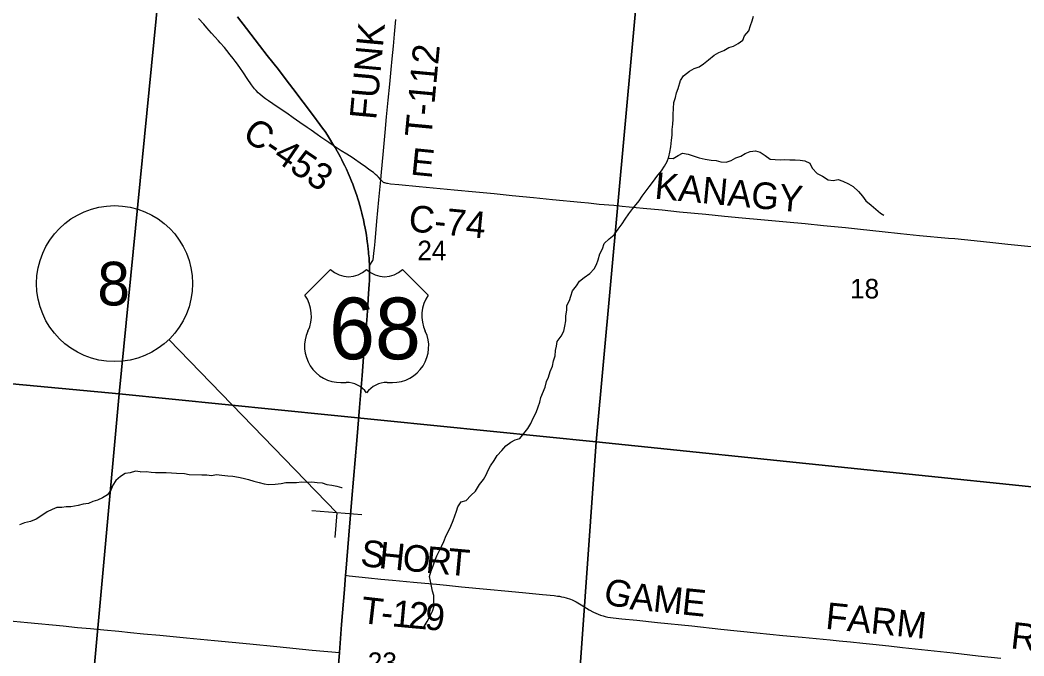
# Model space of a CAD drawing. Extents: x 0 to 1101, y 0 to 440.
# Drawn here: x 236.2 to 300.5, y 167.3 to 208.1 of the extents above; entities that cross this region are included whole.
import ezdxf

# ---------------------------------------------------------------- set-up
doc = ezdxf.new("R2010")
doc.units = 0
for name, color, linetype in [('Default', 7, 'Continuous'), ('GM_X_County_Road', 7, 'Continuous'), ('GM_X_County_Road_Text', 7, 'Continuous'), ('GM_X_Minor_River', 7, 'Continuous'), ('GM_X_Section', 7, 'Continuous'), ('GM_X_Section_Text', 7, 'Continuous'), ('GM_X_Township_Road', 7, 'Continuous'), ('GM_X_Township_Road_Text', 7, 'Continuous'), ('GM_X_US_Location', 7, 'Continuous'), ('GM_X_US_Route', 7, 'Continuous'), ('GM_X_US_Shield', 7, 'Continuous'), ('SH_Masking', 7, 'Continuous'), ('SH_Text', 7, 'Continuous'), ('SN_P_Signs', 7, 'Continuous')]:
    doc.layers.add(name, color=color, linetype=linetype)

msp = doc.modelspace()

# ---------------------------------------------------------------- linework, layer by layer
at = {"layer": 'Default'}
for points in [[(250.086, 208.292), (250.673, 207.53), (251.494, 206.452), (251.995, 205.811), (252.715, 204.903), (253.218, 204.25), (253.635, 203.695), (254.971, 201.934), (255.376, 201.389), (255.546, 201.152), (255.701, 200.928), (255.862, 200.694), (255.995, 200.479), (256.206, 200.133), (256.285, 199.998), (256.342, 199.9), (256.473, 199.683), (256.567, 199.522), (256.687, 199.3), (256.779, 199.125), (256.87, 198.935), (256.969, 198.74), (257.072, 198.531), (257.191, 198.262), (257.311, 197.976), (257.403, 197.757), (257.484, 197.552), (257.573, 197.31), (257.657, 197.071), (257.736, 196.839), (257.805, 196.617), (257.864, 196.42), (257.93, 196.193), (257.997, 195.956), (258.061, 195.707), (258.113, 195.503), (258.165, 195.285), (258.219, 195.007), (258.268, 194.748), (258.31, 194.528), (258.35, 194.289), (258.379, 194.085), (258.409, 193.887), (258.441, 193.628), (258.466, 193.377), (258.483, 193.234), (258.498, 193.096), (258.52, 192.847), (258.535, 192.635), (258.542, 192.398), (258.544, 192.316), (258.549, 192.092), (258.554, 191.887), (258.552, 191.661), (258.545, 191.384), (258.532, 191.125), (258.498, 190.546), (258.446, 189.803), (258.394, 189.118), (258.332, 188.346), (258.199, 186.758), (258.078, 185.296), (257.908, 183.251), (257.732, 181.132), (257.523, 178.643), (257.423, 177.417), (257.23, 175.051), (257.033, 172.679), (257.017, 172.484), (256.942, 171.567), (256.764, 169.335), (256.622, 167.525)], [(256.622, 167.525), (256.345, 164.175)]]:
    msp.add_lwpolyline(points, dxfattribs=at)
at = {"layer": 'GM_X_County_Road'}
for points in [[(256.285, 199.998), (255.946, 200.232), (255.44, 200.583), (255.197, 200.754), (254.814, 201.02), (254.553, 201.201), (254.095, 201.522), (253.665, 201.818), (253.253, 202.106), (252.632, 202.519), (252.078, 202.898), (251.895, 203.027), (251.701, 203.174), (251.513, 203.329), (251.415, 203.418), (251.285, 203.554), (251.174, 203.681), (250.983, 203.936), (250.706, 204.335), (250.47, 204.693), (250.24, 205.031), (250.026, 205.333), (249.943, 205.449), (249.808, 205.624), (249.624, 205.856), (249.401, 206.128), (249.248, 206.313), (248.987, 206.619), (248.866, 206.757), (248.643, 207.006), (248.432, 207.241), (248.268, 207.419), (248.12, 207.587), (247.923, 207.81), (247.586, 208.185)], [(259.268, 197.839), (259.129, 198), (259.052, 198.084), (258.937, 198.185), (258.799, 198.297), (258.572, 198.467), (258.395, 198.595), (258.275, 198.683), (258.106, 198.798), (257.434, 199.267), (257.109, 199.483), (256.745, 199.707), (256.285, 199.998)], [(258.544, 192.316), (258.683, 192.543), (258.723, 192.609), (258.756, 192.671), (258.781, 192.735), (258.797, 192.792), (258.807, 192.841), (258.817, 192.91), (258.84, 193.14), (258.87, 193.45), (258.91, 193.889), (259.028, 195.196), (259.155, 196.559), (259.268, 197.839)], [(259.268, 197.839), (259.334, 197.773), (259.395, 197.721), (259.431, 197.698), (259.475, 197.676), (259.524, 197.659), (259.571, 197.645), (259.635, 197.632), (259.701, 197.62), (259.905, 197.59), (260.426, 197.542), (261.738, 197.42), (263.989, 197.203), (265.358, 197.065), (266.55, 196.956), (267.7, 196.837), (269.073, 196.699), (270.278, 196.578), (272.097, 196.401), (272.598, 196.352), (273.284, 196.285), (274.211, 196.203), (274.749, 196.15), (276.104, 196.021), (277.309, 195.904), (278.422, 195.796), (280.12, 195.634), (281.313, 195.516), (282.44, 195.405), (283.641, 195.299), (285.274, 195.151), (286.472, 195.037), (287.651, 194.919), (289.067, 194.771), (290.033, 194.668), (291.409, 194.529), (292.583, 194.406), (293.801, 194.278), (295.67, 194.105), (296.078, 194.067), (297.318, 193.943), (298.503, 193.824), (299.484, 193.723), (300.973, 193.568)], [(225.619, 170.481), (226.943, 170.369), (228.335, 170.233), (230.987, 169.966), (233.587, 169.729), (235.74, 169.532), (236.636, 169.45), (238.913, 169.236), (239.841, 169.146), (240.676, 169.064), (241.511, 168.985), (242.475, 168.892), (243.236, 168.82), (244.071, 168.739), (245.109, 168.635), (246.814, 168.47), (248.613, 168.298), (250.877, 168.078), (252.603, 167.912), (254.885, 167.693), (256.622, 167.525)]]:
    msp.add_lwpolyline(points, dxfattribs=at)
at = {"layer": 'GM_X_Minor_River'}
for points in [[(278.015, 202.028), (278.03, 202.416), (278.067, 202.793), (278.162, 203.123), (278.233, 203.408), (278.338, 203.693), (278.491, 204.205), (278.677, 204.512), (279.056, 204.794), (279.366, 204.974), (279.687, 205.086), (279.974, 205.277), (280.285, 205.537), (280.642, 205.831), (280.952, 206.011), (281.273, 206.123), (281.594, 206.314), (281.892, 206.414), (282.179, 206.572), (282.478, 206.786), (282.595, 207.071), (282.86, 207.399), (282.966, 207.73), (283.083, 208.026), (283.177, 208.322)], [(262.053, 169.206), (262.25, 169.523), (262.448, 169.884), (262.588, 170.19), (262.694, 170.53), (262.674, 170.86), (262.677, 171.189), (262.6, 171.474), (262.523, 171.782), (262.458, 172.112), (262.403, 172.397), (262.486, 172.703), (262.627, 173.1), (262.732, 173.417), (262.872, 173.723), (263.164, 174.323), (263.326, 174.64), (263.467, 175.025), (263.63, 175.354), (263.77, 175.637), (263.91, 175.999), (264.121, 176.589), (264.215, 176.873), (264.435, 177.189), (264.745, 177.278), (265.044, 177.594), (265.344, 177.875), (265.599, 178.294), (265.865, 178.622), (266.028, 178.928), (266.168, 179.222), (266.307, 179.506), (266.539, 179.834), (266.736, 180.162), (267.025, 180.49), (267.29, 180.783), (267.612, 181.02), (267.899, 181.177), (268.185, 181.254), (268.451, 181.582), (268.705, 181.887), (268.902, 182.215), (269.054, 182.556), (269.229, 182.93), (269.358, 183.294), (269.475, 183.589), (269.546, 183.873), (269.803, 184.554), (269.898, 184.907), (270.026, 185.19), (270.144, 185.543), (270.284, 185.895), (270.344, 186.225), (270.45, 186.543), (270.476, 186.885), (270.536, 187.18), (270.573, 187.476), (270.838, 187.816), (271.001, 188.134), (271.084, 188.464), (271.144, 188.794), (271.136, 189.113), (271.196, 189.478), (271.21, 189.774), (271.373, 190.092), (271.456, 190.376), (271.573, 190.717), (271.827, 191.046), (272.024, 191.341), (272.312, 191.578), (272.668, 191.837), (272.945, 192.131), (273.096, 192.415), (273.202, 192.699), (273.319, 193.097), (273.494, 193.404), (273.6, 193.757), (273.911, 194.051), (274.233, 194.31), (274.499, 194.673), (274.742, 195.013), (274.939, 195.32), (275.182, 195.649), (275.425, 196), (275.829, 196.487), (276.037, 196.794), (276.477, 197.383), (276.754, 197.746), (276.974, 198.053), (277.274, 198.415), (277.471, 198.722), (277.645, 199.006), (277.739, 199.302), (277.81, 199.621), (277.87, 199.951), (277.908, 200.373), (277.946, 200.704), (277.96, 201.069), (277.998, 201.412), (278.023, 201.72), (278.015, 202.028)], [(277.712, 199.217), (278.024, 199.208), (278.334, 199.399), (278.62, 199.545), (278.974, 199.473), (279.304, 199.368), (279.68, 199.25), (280.079, 199.167), (280.455, 199.095), (280.775, 199.069), (281.071, 198.998), (281.425, 198.972), (281.746, 199.072), (282.044, 199.241), (282.354, 199.364), (282.641, 199.521), (282.95, 199.644), (283.293, 199.686), (283.601, 199.604), (283.919, 199.407), (284.236, 199.164), (284.568, 199.15), (284.876, 199.113), (285.173, 199.145), (285.504, 199.13), (285.847, 199.127), (286.155, 199.102), (286.463, 199.053), (286.77, 198.902), (286.938, 198.593), (287.255, 198.247), (287.584, 198.062), (287.948, 197.842), (288.279, 197.805), (288.587, 197.848), (288.895, 197.754), (289.259, 197.591), (289.554, 197.406), (289.905, 197.083), (290.154, 196.784), (290.38, 196.485), (290.72, 196.22), (291.309, 195.69), (291.525, 195.562)], [(243.85, 179.12), (243.555, 179.151), (243.211, 179.059), (242.89, 179), (242.589, 178.827), (242.296, 178.552), (242.094, 178.251), (241.959, 177.948), (241.757, 177.647), (241.432, 177.452), (241.121, 177.302), (240.822, 177.209), (240.534, 177.093), (240.202, 177.046), (239.881, 176.953), (239.412, 176.876), (239.115, 176.862), (238.818, 176.837), (238.511, 176.835), (238.211, 176.707), (237.888, 176.546), (237.492, 176.274), (237.179, 176.079), (236.811, 175.942), (236.444, 175.851), (236.121, 175.713)], [(243.85, 179.12), (244.225, 179.138), (244.545, 179.089), (244.83, 179.075), (245.15, 179.072), (245.515, 179.08), (245.869, 179.054), (246.189, 179.028), (246.691, 179.012), (246.999, 178.941), (247.798, 178.934), (248.13, 178.919), (248.415, 178.883), (248.735, 178.937), (249.089, 178.911), (249.477, 178.862), (249.785, 178.836), (250.15, 178.776), (250.446, 178.716), (250.788, 178.622), (251.13, 178.516), (251.472, 178.422), (251.791, 178.34), (252.087, 178.314), (252.51, 178.322), (252.887, 178.364), (253.196, 178.44), (253.493, 178.426), (253.87, 178.434), (254.19, 178.466), (254.51, 178.463), (254.853, 178.471), (255.195, 178.422), (255.515, 178.408), (255.811, 178.314), (256.142, 178.266), (256.461, 178.206), (256.757, 178.112), (256.791, 178.112)]]:
    msp.add_lwpolyline(points, dxfattribs=at)
at = {"layer": 'GM_X_Section'}
for points in [[(245.466, 214.27), (242.499, 184.119), (212.079, 186.968), (216.876, 216.985)], [(275.832, 211.26), (273.073, 181.039), (242.499, 184.119), (245.466, 214.27)], [(275.832, 211.26), (308.357, 208.289), (305.354, 177.696), (273.073, 181.039)], [(212.079, 186.968), (242.499, 184.119), (239.758, 154.095), (208.519, 156.933)], [(242.499, 184.119), (273.073, 181.039), (270.953, 150.991), (239.758, 154.095)], [(273.073, 181.039), (305.354, 177.696), (302.145, 147.742), (270.953, 150.991)]]:
    msp.add_lwpolyline(points, close=True, dxfattribs=at)
at = {"layer": 'GM_X_Township_Road'}
for points in [[(259.268, 197.839), (259.321, 198.337), (259.365, 198.772), (259.449, 199.689), (259.557, 200.868), (259.646, 201.884), (259.75, 202.954), (259.847, 203.962), (259.936, 204.908), (260.006, 205.594), (260.086, 206.41), (260.159, 207.17), (260.245, 208.117)], [(257.017, 172.484), (257.254, 172.458), (258.477, 172.323), (259.274, 172.242), (260.016, 172.172), (261.372, 172.049), (262.095, 171.978), (262.837, 171.905), (263.487, 171.844), (264.452, 171.752), (266.084, 171.595), (267.457, 171.467), (268.57, 171.352), (269.645, 171.244), (270.389, 171.181), (270.611, 171.154), (270.736, 171.136), (270.868, 171.111), (271.002, 171.082), (271.157, 171.04), (271.44, 170.943), (271.542, 170.9), (271.673, 170.84), (271.811, 170.771), (272.118, 170.595), (272.641, 170.269), (272.921, 170.11), (273.059, 170.046), (273.212, 169.982), (273.365, 169.928), (273.522, 169.874), (273.67, 169.834), (273.828, 169.804), (274.006, 169.775), (274.183, 169.75), (274.731, 169.691), (275.687, 169.597), (277.009, 169.464), (279.213, 169.235), (281.084, 169.029), (283.384, 168.797), (285.053, 168.63), (286.294, 168.512), (288.093, 168.351), (288.667, 168.29), (289.39, 168.212), (290.187, 168.128), (290.817, 168.061), (291.837, 167.955), (292.726, 167.86), (293.93, 167.728), (295.968, 167.501), (297.58, 167.327), (299.025, 167.173)]]:
    msp.add_lwpolyline(points, dxfattribs=at)
at = {"layer": 'GM_X_US_Route'}
for points in [[(256.622, 167.525), (256.764, 169.335), (256.942, 171.567), (257.017, 172.484), (257.033, 172.679), (257.23, 175.051), (257.423, 177.417), (257.523, 178.643), (257.732, 181.132), (257.908, 183.251), (258.078, 185.296), (258.199, 186.758), (258.332, 188.346), (258.394, 189.118), (258.446, 189.803), (258.498, 190.546), (258.532, 191.125), (258.545, 191.384), (258.552, 191.661), (258.554, 191.887), (258.549, 192.092), (258.544, 192.316), (258.542, 192.398), (258.535, 192.635), (258.52, 192.847), (258.498, 193.096), (258.483, 193.234), (258.466, 193.377), (258.441, 193.628), (258.409, 193.887), (258.379, 194.085), (258.35, 194.289), (258.31, 194.528), (258.268, 194.748), (258.219, 195.007), (258.165, 195.285), (258.113, 195.503), (258.061, 195.707), (257.997, 195.956), (257.93, 196.193), (257.864, 196.42), (257.805, 196.617), (257.736, 196.839), (257.657, 197.071), (257.573, 197.31), (257.484, 197.552), (257.403, 197.757), (257.311, 197.976), (257.191, 198.262), (257.072, 198.531), (256.969, 198.74), (256.87, 198.935), (256.779, 199.125), (256.687, 199.3), (256.567, 199.522), (256.473, 199.683), (256.342, 199.9), (256.285, 199.998), (256.206, 200.133), (255.995, 200.479), (255.862, 200.694), (255.701, 200.928), (255.546, 201.152), (255.376, 201.389), (254.971, 201.934), (253.635, 203.695), (253.218, 204.25), (252.715, 204.903), (251.995, 205.811), (251.494, 206.452), (250.673, 207.53), (250.086, 208.292)], [(256.345, 164.175), (256.622, 167.525)]]:
    msp.add_lwpolyline(points, dxfattribs=at)
at = {"layer": 'GM_X_US_Shield'}
for p, q in [((256.061, 192.099), (254.413, 190.451)), ((262.323, 190.451), (260.675, 192.099)), ((256.72, 184.848), (257.05, 184.848)), ((259.687, 184.848), (260.016, 184.848))]:
    msp.add_line(p, q, dxfattribs=at)
for centre, radius, start, end in [((257.215, 193.275), 1.648, 225.573, 314.427), ((259.522, 193.275), 1.648, 225.573, 314.427), ((252.523, 189.127), 2.307, 334.54712, 35.00093), ((264.213, 189.127), 2.307, 144.99907, 205.45288), ((256.695, 187.155), 2.307, 154.83192, 270.63826), ((260.042, 187.155), 2.307, 269.36174, 25.16808), ((257.05, 183.2), 1.648, 36.8699, 90), ((259.687, 183.2), 1.648, 90, 143.1301)]:
    msp.add_arc(centre, radius, start, end, dxfattribs=at)
at = {"layer": 'SH_Masking'}
msp.add_circle((242.208, 191.184), 5, dxfattribs=at)
at = {"layer": 'SH_Text'}
msp.add_line((256.456, 176.496), (245.689, 187.596), dxfattribs=at)
msp.add_circle((242.208, 191.184), 5, dxfattribs=at)
at = {"layer": 'SN_P_Signs'}
for p, q in [((258.051, 176.366), (254.861, 176.626)), ((256.456, 176.496), (256.326, 174.901))]:
    msp.add_line(p, q, dxfattribs=at)

# ---------------------------------------------------------------- texts
at = {"layer": 'GM_X_County_Road_Text'}
for s, height, rotation, p in [('C-453', 1.7045, 325.70387, (250.313, 200.529)), ('E', 1.705, 354.28811, (261.135, 198.184)), ('KANAGY', 1.7045, 354.61074, (276.783, 196.635)), ('C-74', 1.7045, 354.49493, (261.009, 194.544))]:
    msp.add_text(s, height=height, rotation=rotation, dxfattribs=at).set_placement(p)
at = {"layer": 'GM_X_Section_Text'}
for s, p in [('24', (261.618, 192.679)), ('18', (289.356, 190.232)), ('23', (258.443, 166.282))]:
    msp.add_text(s, height=1.2557, rotation=0.00001, dxfattribs=at).set_placement(p)
at = {"layer": 'GM_X_Township_Road_Text'}
for s, height, rotation, p in [('FUNK', 1.7045, 84.71452, (258.975, 201.652)), ('T-112', 1.7045, 84.67948, (262.515, 200.524)), ('S', 1.705, 352.47129, (257.913, 173.107)), ('H', 1.705, 354.11967, (259.106, 172.95)), ('O', 1.705, 354.81535, (260.62, 172.794)), ('R', 1.705, 354.83006, (262.115, 172.658)), ('T', 1.705, 354.83072, (263.509, 172.532)), ('G', 1.705, 345.70401, (273.449, 170.726)), ('A', 1.705, 354.73646, (275.192, 170.305)), ('M', 1.705, 354.14775, (276.681, 170.168)), ('E', 1.705, 354.14686, (278.521, 169.98)), ('T', 1.705, 353.42837, (257.94, 169.433)), ('1', 1.705, 354.72762, (259.945, 169.216)), ('2', 1.705, 354.8658, (260.995, 169.119)), ('9', 1.705, 354.89943, (262.042, 169.025)), ('FARM', 1.7045, 354.21667, (287.739, 169.059)), ('-', 1.705, 354.4695, (259.24, 169.284)), ('RD', 1.7045, 353.60643, (299.607, 167.807))]:
    msp.add_text(s, height=height, rotation=rotation, dxfattribs=at).set_placement(p)
at = {"layer": 'GM_X_US_Location'}
for s, p in [('0', (258.366, 188.277)), ('/', (258.367, 188.277))]:
    msp.add_text(s, height=0.00568, dxfattribs=at).set_placement(p)
msp.add_text('68', height=0.00568, rotation=0.00001, dxfattribs=at).set_placement((257.193, 187.101))
at = {"layer": 'GM_X_US_Shield'}
msp.add_text('68', height=3.9551, dxfattribs=at).set_placement((255.962, 186.331))
at = {"layer": 'SH_Text'}
msp.add_text('8', height=2.8, rotation=360, dxfattribs=at).set_placement((241.108, 189.784))

doc.saveas('drawing.dxf')
